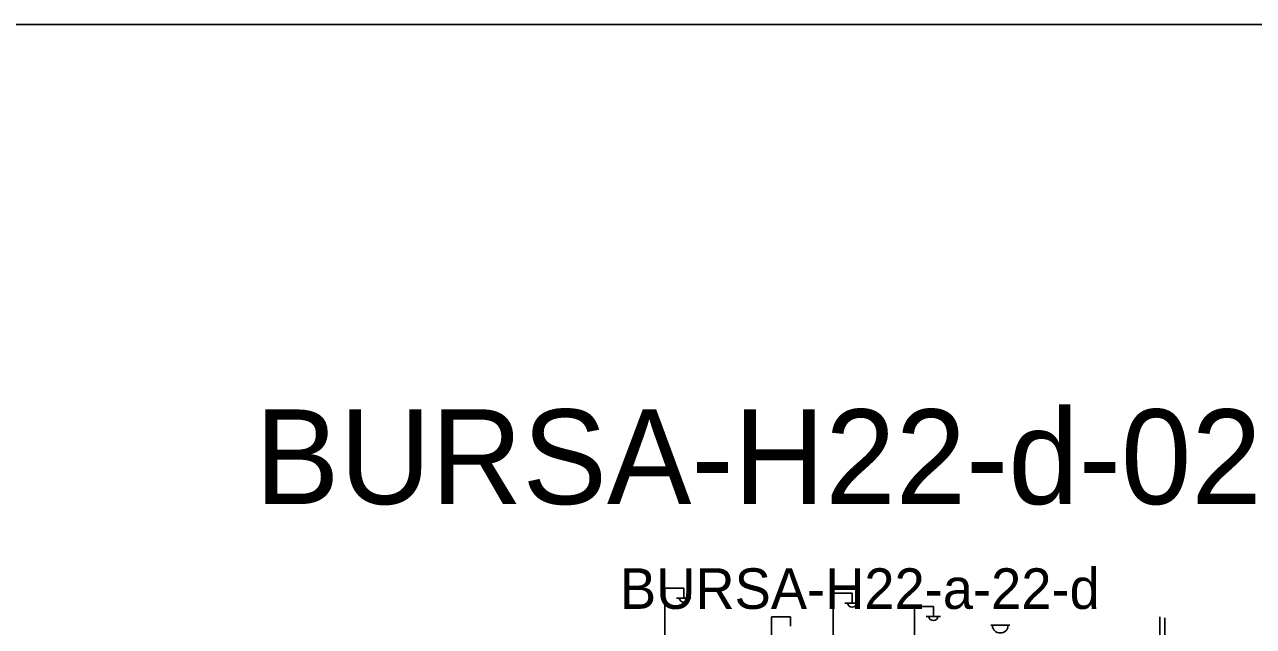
# Model space of a CAD drawing. Extents: x 417995 to 421451, y 4454518 to 4458015.
# Drawn here: x 419919.2 to 420373.2, y 4457792.8 to 4458015.3 of the extents above; entities that cross this region are included whole.
import ezdxf

# ---------------------------------------------------------------- set-up
doc = ezdxf.new("R2010")
doc.units = 0
for name, color, linetype in [('Default', 7, 'Continuous'), ('S_Bayrak_Diregi', 7, 'Continuous'), ('S_Cad_Sok_Lambasi', 7, 'Continuous'), ('S_Elektrik_Diregi', 7, 'Continuous'), ('Y_Lejant', 7, 'Continuous')]:
    doc.layers.add(name, color=color, linetype=linetype)

msp = doc.modelspace()

# ---------------------------------------------------------------- linework, layer by layer
at = {"layer": 'Default'}
msp.add_lwpolyline([(421450.71, 4458015.27), (419046.78, 4458015.27), (419046.78, 4454603.43), (421450.71, 4454603.43)], close=True, dxfattribs=at)
at = {"layer": 'S_Bayrak_Diregi'}
for p, q in [((420338.64, 4457782.34), (420338.64, 4457796.34)), ((420340.47, 4457782.01), (420340.47, 4457796.01))]:
    msp.add_line(p, q, dxfattribs=at)
at = {"layer": 'S_Cad_Sok_Lambasi'}
msp.add_line((420276.18, 4457793.2), (420283.18, 4457793.2), dxfattribs=at)
msp.add_arc((420279.68, 4457793.31), 2.93, 183.298, 356.9072, dxfattribs=at)
at = {"layer": 'S_Elektrik_Diregi'}
for p, q in [((420155.76, 4457789.39), (420155.76, 4457806.89)), ((420155.76, 4457806.89), (420162.76, 4457806.89)), ((420162.76, 4457803.39), (420162.76, 4457806.89)), ((420160.1, 4457803.25), (420165.35, 4457803.25)), ((420217.93, 4457787.53), (420217.93, 4457805.03)), ((420217.93, 4457805.03), (420224.93, 4457805.03)), ((420224.93, 4457801.53), (420224.93, 4457805.03)), ((420222.27, 4457801.39), (420227.52, 4457801.39)), ((420247.96, 4457782.6), (420247.96, 4457800.1)), ((420247.96, 4457800.1), (420254.96, 4457800.1)), ((420254.96, 4457796.6), (420254.96, 4457800.1)), ((420195.18, 4457778.85), (420195.18, 4457796.35)), ((420195.18, 4457796.35), (420202.18, 4457796.35)), ((420202.18, 4457792.85), (420202.18, 4457796.35)), ((420252.3, 4457796.46), (420257.55, 4457796.46))]:
    msp.add_line(p, q, dxfattribs=at)
for centre in [(420162.76, 4457803.4), (420224.93, 4457801.54), (420254.96, 4457796.61)]:
    msp.add_arc(centre, 1.66, 184.8384, 355.1464, dxfattribs=at)

# ---------------------------------------------------------------- texts
at = {"layer": 'Y_Lejant'}
for s, height, p in [('BURSA-H22-d-02-a', 35, (420004.35, 4457838.02)), ('BURSA-H22-a-22-d', 15, (420139.19, 4457799.27))]:
    msp.add_text(s, height=height, dxfattribs=at).set_placement(p)

doc.saveas('drawing.dxf')
